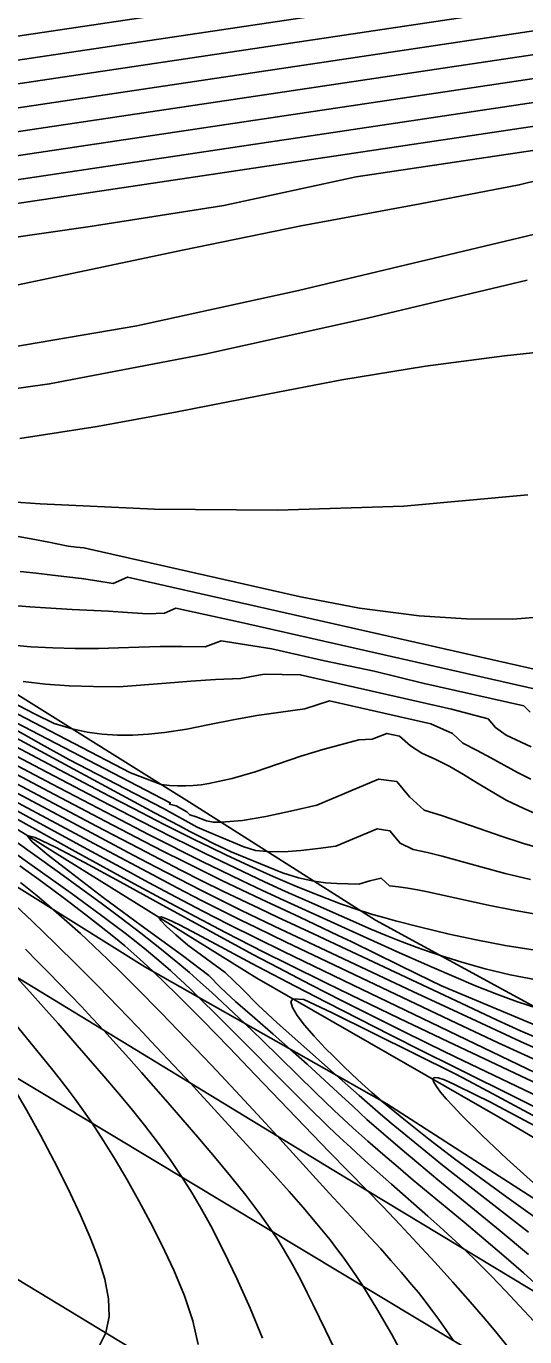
# Model space of a CAD drawing. Extents: x 2356077 to 2359823, y 225951 to 227822.
# Drawn here: x 2356899.5 to 2356930.8, y 227130.7 to 227212.8 of the extents above; entities that cross this region are included whole.
import ezdxf

# ---------------------------------------------------------------- set-up
doc = ezdxf.new("R2010")
doc.units = 0
for name, color, linetype in [('DTM Contours Major', 7, 'Continuous'), ('DTM Contours Minor', 7, 'Continuous'), ('Exist DTM Crownline', 7, 'Continuous'), ('Exist Roads EOP', 7, 'Continuous'), ('PH Exist DTM Breakline', 7, 'Continuous'), ('PH Exist DTM Point', 7, 'Continuous')]:
    doc.layers.add(name, color=color, linetype=linetype)

msp = doc.modelspace()

# ---------------------------------------------------------------- linework, layer by layer
at = {"layer": 'DTM Contours Major'}
for points in [[(2356931.765, 227214.038), (2356883.888, 227206.89), (2356875.481, 227205.752), (2356873.505, 227205.989), (2356871.663, 227206.277), (2356869.938, 227206.614), (2356868.312, 227207), (2356866.769, 227207.435), (2356865.291, 227207.918), (2356862.75, 227209.115), (2356848.294, 227217.287)], [(2356940.589, 227207.868), (2356892.387, 227200.671)], [(2356934.343, 227192.645), (2356929.494, 227192.117), (2356924.541, 227191.471), (2356919.307, 227190.605), (2356914.107, 227189.618), (2356908.984, 227188.611), (2356903.981, 227187.685), (2356899.143, 227186.94)], [(2356931.097, 227169.807), (2356930.699, 227170.192), (2356924.362, 227171.628), (2356921.324, 227172.36), (2356918.225, 227173.02), (2356914.909, 227173.771), (2356911.749, 227174.276), (2356910.736, 227173.901), (2356909.297, 227173.923), (2356907.919, 227173.906), (2356906.594, 227173.868), (2356905.315, 227173.824), (2356904.074, 227173.792), (2356902.615, 227173.787), (2356901.199, 227173.822), (2356899.827, 227173.896), (2356898.496, 227174.01)], [(2356933.795, 227149.196), (2356925.541, 227152.672), (2356924.031, 227153.401), (2356921.536, 227154.632), (2356919.894, 227155.429), (2356919.071, 227155.823), (2356916.671, 227156.955), (2356914.241, 227158.092), (2356913.02, 227158.671), (2356911.797, 227159.259), (2356910.58, 227159.856), (2356909.363, 227160.464), (2356908.145, 227161.081), (2356906.926, 227161.706), (2356904.484, 227162.976), (2356900.966, 227164.824), (2356890.473, 227170.379)], [(2356931.108, 227159.326), (2356929.535, 227159.705), (2356928, 227160.112), (2356925.582, 227160.773), (2356924.668, 227161.005), (2356923.776, 227161.206), (2356922.944, 227161.59), (2356922.306, 227162.36), (2356921.521, 227162.505), (2356918.931, 227161.406), (2356917.825, 227161.271), (2356916.737, 227161.144), (2356915.676, 227161.063), (2356914.649, 227161.067), (2356913.893, 227161.148), (2356913.161, 227161.375), (2356910.984, 227162.277), (2356910.25, 227162.602), (2356908.136, 227163.76), (2356902.214, 227166.837), (2356900.479, 227167.807), (2356898.739, 227168.774)], [(2356935.032, 227144.867), (2356925.931, 227149.171), (2356922.909, 227150.614), (2356919.838, 227152.097), (2356918.298, 227152.85), (2356915.983, 227153.993), (2356914.422, 227154.775), (2356912.831, 227155.585), (2356912.015, 227156.006), (2356910.162, 227156.978), (2356908.25, 227157.998), (2356906.304, 227159.051), (2356904.35, 227160.12), (2356902.413, 227161.188), (2356896.118, 227164.682)], [(2356897.268, 227162.854), (2356901.623, 227159.737), (2356902.936, 227158.787), (2356904.229, 227157.839), (2356905.492, 227156.897), (2356906.718, 227155.959), (2356907.9, 227155.029), (2356909.03, 227154.105), (2356909.755, 227153.491), (2356910.461, 227152.875), (2356911.154, 227152.254), (2356911.84, 227151.623), (2356912.528, 227150.977), (2356913.224, 227150.311), (2356914.293, 227149.271), (2356916.515, 227147.087), (2356917.66, 227145.973), (2356918.822, 227144.863), (2356919.997, 227143.773), (2356920.931, 227142.935), (2356921.871, 227142.113), (2356922.818, 227141.303), (2356923.771, 227140.5), (2356926.949, 227137.858), (2356928.199, 227136.81), (2356929.441, 227135.751), (2356930.664, 227134.681), (2356931.855, 227133.602)], [(2356899.497, 227154.953), (2356900.277, 227154.172), (2356900.955, 227153.486), (2356901.635, 227152.791), (2356902.316, 227152.085), (2356903.003, 227151.364), (2356903.696, 227150.626), (2356904.398, 227149.867), (2356905.175, 227149.013), (2356905.965, 227148.132), (2356906.767, 227147.228), (2356908.408, 227145.353), (2356910.288, 227143.179), (2356911.326, 227141.961), (2356912.335, 227140.746), (2356913.292, 227139.55), (2356914.176, 227138.385), (2356914.964, 227137.267), (2356915.309, 227136.738), (2356915.629, 227136.221), (2356915.93, 227135.713), (2356916.213, 227135.209), (2356916.484, 227134.708), (2356916.747, 227134.207), (2356917.134, 227133.445), (2356917.515, 227132.675), (2356918.273, 227131.104), (2356919.049, 227129.489)]]:
    msp.add_lwpolyline(points, dxfattribs=at)
at = {"layer": 'DTM Contours Minor'}
for points in [[(2356928.483, 227216.543), (2356882.974, 227209.748), (2356874.887, 227208.751), (2356872.603, 227209.002), (2356870.504, 227209.32), (2356868.564, 227209.701), (2356866.756, 227210.145), (2356865.053, 227210.65), (2356863.428, 227211.214), (2356861.265, 227212.351), (2356847.885, 227219.916)], [(2356930.129, 227215.291), (2356883.431, 227208.319), (2356875.198, 227207.247), (2356873.06, 227207.492), (2356871.082, 227207.796), (2356869.242, 227208.157), (2356867.519, 227208.575), (2356865.889, 227209.048), (2356864.332, 227209.575), (2356861.993, 227210.741), (2356848.078, 227218.608)], [(2356933.397, 227212.784), (2356884.344, 227205.46), (2356875.724, 227204.27), (2356873.931, 227204.499), (2356872.244, 227204.77), (2356870.651, 227205.081), (2356869.14, 227205.433), (2356867.698, 227205.826), (2356866.314, 227206.259), (2356863.494, 227207.496), (2356848.442, 227216.005)], [(2356945.586, 227214.544), (2356935.021, 227211.529), (2356884.794, 227204.03), (2356875.888, 227202.816), (2356874.311, 227203.034), (2356872.813, 227203.284), (2356871.27, 227203.514), (2356870.019, 227203.879), (2356868.709, 227204.224), (2356867.446, 227204.601), (2356864.19, 227205.904), (2356848.542, 227214.751)], [(2356947.384, 227213.315), (2356936.638, 227210.273), (2356885.228, 227202.597), (2356875.886, 227201.414), (2356874.589, 227201.613), (2356873.341, 227201.834), (2356872.138, 227202.076), (2356870.956, 227202.235), (2356869.855, 227202.624), (2356868.767, 227202.93), (2356864.804, 227204.358), (2356848.603, 227213.517)], [(2356938.152, 227209.001), (2356885.541, 227201.146), (2356875.483, 227200.02), (2356874.677, 227200.134), (2356873.893, 227200.257), (2356873.13, 227200.387), (2356872.388, 227200.525), (2356871.642, 227200.59), (2356870.963, 227200.824), (2356867.265, 227201.845), (2356864.206, 227203.047), (2356861.496, 227204.373), (2356859.057, 227205.728), (2356857, 227207.063), (2356855.14, 227208.3), (2356853.992, 227209.025), (2356852.877, 227209.672), (2356851.782, 227210.235), (2356850.691, 227210.705), (2356849.589, 227211.077), (2356848.462, 227211.344), (2356848, 227211.421), (2356847.53, 227211.48)], [(2356937.97, 227205.979), (2356920.199, 227203.326), (2356911.912, 227201.53), (2356903.552, 227200.222), (2356898.192, 227199.45)], [(2356935.749, 227204.15), (2356930.41, 227202.82), (2356924.203, 227201.641), (2356916.75, 227200.267), (2356909.319, 227198.744), (2356902.114, 227197.207), (2356895.335, 227195.794)], [(2356936.28, 227200.907), (2356916.588, 227196.201), (2356906.458, 227193.995), (2356896.9, 227192.368)], [(2356930.898, 227196.851), (2356920.914, 227194.485), (2356910.731, 227192.229), (2356901.008, 227190.36), (2356892.404, 227189.156)], [(2356930.941, 227183.403), (2356923.19, 227182.713), (2356915.275, 227182.45), (2356907.564, 227182.524), (2356900.424, 227182.849), (2356898.595, 227182.972)], [(2356932.818, 227175.846), (2356930, 227175.628), (2356927.111, 227175.637), (2356924.152, 227175.839), (2356920.414, 227176.31), (2356916.716, 227177.026), (2356903.156, 227180.1), (2356902.684, 227180.137), (2356902.168, 227180.207), (2356900.965, 227180.448), (2356899.846, 227180.659), (2356898.576, 227180.885)], [(2356935.042, 227171.65), (2356905.89, 227178.259), (2356904.975, 227177.868), (2356903.967, 227178.026), (2356903.001, 227178.165), (2356902.078, 227178.284), (2356901.191, 227178.389), (2356900.157, 227178.502), (2356899.154, 227178.604)], [(2356932.911, 227170.912), (2356913.019, 227175.421), (2356908.91, 227176.309), (2356908.205, 227176.004), (2356907.142, 227175.965), (2356905.891, 227176.052), (2356904.692, 227176.119), (2356902.41, 227176.23), (2356901.081, 227176.307), (2356899.776, 227176.399), (2356898.488, 227176.507)], [(2356931.84, 227148.562), (2356930.486, 227149.179), (2356927.701, 227150.465), (2356923.751, 227152.317), (2356915.069, 227156.409), (2356914.029, 227156.906), (2356912.983, 227157.411), (2356911.927, 227157.93), (2356910.522, 227158.633), (2356909.103, 227159.358), (2356907.675, 227160.099), (2356906.246, 227160.848), (2356902.45, 227162.862), (2356885.144, 227172.099)], [(2356931.125, 227165.603), (2356930.299, 227166.028), (2356929.469, 227166.478), (2356928.628, 227166.941), (2356927.768, 227167.403), (2356926.882, 227167.852), (2356926.218, 227168.473), (2356924.871, 227169.07), (2356918.529, 227170.508), (2356916.983, 227170.019), (2356915.48, 227169.809), (2356913.975, 227169.588), (2356912.488, 227169.314), (2356911.025, 227169.021), (2356909.592, 227168.746), (2356908.197, 227168.527), (2356907.194, 227168.419), (2356906.211, 227168.365), (2356905.247, 227168.367), (2356904.297, 227168.429), (2356903.358, 227168.556), (2356902.427, 227168.749), (2356901.284, 227169.083), (2356900.092, 227169.683), (2356895.395, 227172.121)], [(2356931.155, 227167.624), (2356929.582, 227168.37), (2356928.913, 227168.831), (2356928.456, 227169.382), (2356926.166, 227169.998), (2356916.7, 227172.144), (2356914.432, 227172.176), (2356912.977, 227171.909), (2356911.392, 227171.842), (2356909.837, 227171.734), (2356908.308, 227171.611), (2356905.339, 227171.387), (2356903.75, 227171.4), (2356902.221, 227171.445), (2356900.749, 227171.553), (2356899.353, 227171.721)], [(2356931.797, 227163.282), (2356930.684, 227163.764), (2356929.583, 227164.29), (2356927.794, 227165.359), (2356926.918, 227165.888), (2356926.051, 227166.39), (2356925.185, 227166.846), (2356924.312, 227167.233), (2356923.589, 227167.688), (2356922.91, 227168.293), (2356922.118, 227168.473), (2356921.196, 227168.114), (2356920.358, 227168.079), (2356918.11, 227167.46), (2356916.726, 227167.042), (2356913.877, 227166.073), (2356912.429, 227165.643), (2356910.978, 227165.329), (2356910.491, 227165.26), (2356910.003, 227165.213), (2356909.511, 227165.189), (2356909.014, 227165.19), (2356908.51, 227165.219), (2356907.996, 227165.277), (2356906.076, 227165.994), (2356895.463, 227171.507)], [(2356931.687, 227147.899), (2356929.089, 227149.098), (2356926.478, 227150.32), (2356922.651, 227152.132), (2356915.82, 227155.395), (2356913.934, 227156.308), (2356912.981, 227156.776), (2356912.017, 227157.256), (2356910.519, 227158.015), (2356908.998, 227158.801), (2356907.463, 227159.605), (2356904.394, 227161.234), (2356887.064, 227170.512)], [(2356931.534, 227151.255), (2356930.299, 227151.663), (2356929.004, 227152.14), (2356927.669, 227152.67), (2356926.31, 227153.239), (2356924.945, 227153.832), (2356922.916, 227154.739), (2356915.658, 227158.035), (2356914.342, 227158.642), (2356913.027, 227159.258), (2356911.718, 227159.883), (2356910.596, 227160.43), (2356909.48, 227160.984), (2356908.365, 227161.547), (2356907.249, 227162.117), (2356905.006, 227163.279), (2356901.175, 227165.289), (2356892.077, 227170.099)], [(2356931.489, 227153.04), (2356929.843, 227153.357), (2356928.277, 227153.73), (2356926.813, 227154.136), (2356925.475, 227154.554), (2356924.726, 227154.807), (2356924.021, 227155.058), (2356923.351, 227155.309), (2356922.705, 227155.562), (2356922.072, 227155.819), (2356921.123, 227156.219), (2356919.457, 227156.942), (2356917.063, 227158.001), (2356915.78, 227158.579), (2356914.458, 227159.184), (2356913.111, 227159.813), (2356911.752, 227160.46), (2356910.745, 227160.951), (2356909.737, 227161.45), (2356908.725, 227161.958), (2356906.683, 227163), (2356904.263, 227164.255), (2356900.04, 227166.47), (2356892.318, 227170.541)], [(2356932.079, 227161.185), (2356930.677, 227161.585), (2356929.282, 227162.035), (2356927.904, 227162.512), (2356926.748, 227162.921), (2356925.6, 227163.311), (2356924.452, 227163.658), (2356923.529, 227164.495), (2356922.737, 227165.451), (2356921.59, 227165.61), (2356917.741, 227163.978), (2356916.09, 227163.592), (2356914.538, 227163.276), (2356913.077, 227163.026), (2356911.747, 227162.913), (2356911.252, 227162.921), (2356910.824, 227162.987), (2356910.177, 227163.255), (2356909.78, 227163.376), (2356909.596, 227163.564), (2356908.925, 227163.931), (2356908.506, 227164.042), (2356908.554, 227164.126), (2356896.782, 227170.239)], [(2356931.395, 227154.892), (2356929.515, 227155.186), (2356927.709, 227155.535), (2356926.013, 227155.908), (2356924.148, 227156.358), (2356922.66, 227156.738), (2356921.937, 227156.932), (2356921.211, 227157.14), (2356920.837, 227157.254), (2356920.453, 227157.376), (2356919.22, 227157.803), (2356917.884, 227158.311), (2356916.472, 227158.886), (2356915.008, 227159.514), (2356913.52, 227160.18), (2356912.032, 227160.873), (2356911.057, 227161.339), (2356910.091, 227161.812), (2356909.13, 227162.289), (2356908.171, 227162.773), (2356906.248, 227163.761), (2356904.715, 227164.558), (2356901.629, 227166.181), (2356894.769, 227169.815)], [(2356931.919, 227157.07), (2356930.159, 227157.377), (2356928.452, 227157.724), (2356925.326, 227158.406), (2356924.667, 227158.543), (2356924.037, 227158.665), (2356923.433, 227158.771), (2356922.85, 227158.86), (2356922.285, 227158.93), (2356921.756, 227159.412), (2356921.051, 227159.229), (2356920.356, 227159.03), (2356919.672, 227159.042), (2356918.981, 227159.068), (2356918.277, 227159.122), (2356917.551, 227159.222), (2356916.588, 227159.432), (2356915.584, 227159.731), (2356912.367, 227161.061), (2356911.303, 227161.56), (2356910.571, 227161.927), (2356909.833, 227162.305), (2356909.087, 227162.695), (2356907.565, 227163.506), (2356898.672, 227168.31)], [(2356931.418, 227147.209), (2356920.011, 227152.702), (2356915.641, 227154.817), (2356913.952, 227155.646), (2356912.222, 227156.513), (2356910.603, 227157.343), (2356908.929, 227158.219), (2356907.204, 227159.136), (2356905.434, 227160.088), (2356903.624, 227161.071), (2356900.138, 227162.982), (2356892.459, 227167.223)], [(2356892.015, 227165.855), (2356899.915, 227160.209), (2356902.351, 227158.456), (2356903.452, 227157.656), (2356904.256, 227157.065), (2356905.015, 227156.501), (2356905.733, 227155.956), (2356906.419, 227155.422), (2356907.079, 227154.892), (2356907.719, 227154.359), (2356908.142, 227153.995), (2356908.564, 227153.622), (2356908.991, 227153.234), (2356909.428, 227152.827), (2356909.881, 227152.397), (2356910.355, 227151.938), (2356911.562, 227150.744), (2356912.877, 227149.419), (2356915.685, 227146.578), (2356917.106, 227145.162), (2356918.488, 227143.818), (2356919.181, 227143.16), (2356919.856, 227142.532), (2356920.515, 227141.93), (2356921.157, 227141.351), (2356922.404, 227140.247), (2356924.689, 227138.245), (2356925.439, 227137.575), (2356926.191, 227136.888), (2356926.95, 227136.175), (2356927.805, 227135.344), (2356928.672, 227134.472), (2356929.548, 227133.563), (2356930.43, 227132.622), (2356931.314, 227131.652)], [(2356933.395, 227148.617), (2356930.475, 227149.846), (2356929.031, 227150.511), (2356926.06, 227151.905), (2356920.597, 227154.484), (2356917.52, 227155.92), (2356915.268, 227156.968), (2356914.136, 227157.5), (2356912.999, 227158.041), (2356911.856, 227158.595), (2356910.545, 227159.244), (2356909.226, 227159.91), (2356907.904, 227160.587), (2356906.582, 227161.274), (2356903.945, 227162.659), (2356898.605, 227165.491)], [(2356935.028, 227144.074), (2356926.404, 227148.214), (2356924.734, 227149.024), (2356922.997, 227149.876), (2356921.19, 227150.775), (2356919.311, 227151.723), (2356917.359, 227152.725), (2356915.33, 227153.785), (2356913.733, 227154.632), (2356911.248, 227155.973), (2356907.878, 227157.822), (2356905.421, 227159.175), (2356903.194, 227160.389), (2356901.367, 227161.351), (2356900.112, 227161.952), (2356899.599, 227162.081), (2356899.917, 227161.686), (2356900.924, 227160.843), (2356902.46, 227159.65), (2356904.364, 227158.202), (2356906.739, 227156.443), (2356909.329, 227154.554), (2356910.975, 227153.307), (2356911.729, 227152.533), (2356912.636, 227151.672), (2356913.854, 227150.64), (2356915.007, 227149.642), (2356916.093, 227148.683), (2356917.132, 227147.747), (2356919.06, 227145.978), (2356919.985, 227145.127), (2356920.869, 227144.298), (2356922.959, 227142.487), (2356924.115, 227141.509), (2356925.317, 227140.509), (2356929.205, 227137.313), (2356930.978, 227135.842)], [(2356899.136, 227160.18), (2356900.564, 227159.145), (2356901.948, 227158.122), (2356903.276, 227157.116), (2356904.53, 227156.129), (2356905.125, 227155.645), (2356905.707, 227155.158), (2356906.286, 227154.657), (2356906.876, 227154.13), (2356907.487, 227153.566), (2356908.973, 227152.13), (2356910.578, 227150.516), (2356912.241, 227148.802), (2356913.899, 227147.069), (2356916.955, 227143.865), (2356918.497, 227142.276), (2356920.894, 227139.837), (2356921.884, 227138.813), (2356922.934, 227137.712), (2356924.024, 227136.55), (2356925.135, 227135.345), (2356926.248, 227134.114), (2356927.342, 227132.875), (2356928.152, 227131.935), (2356928.941, 227130.994), (2356929.71, 227130.044)], [(2356899.19, 227159.142), (2356900.224, 227158.302), (2356901.259, 227157.427), (2356902.094, 227156.694), (2356902.934, 227155.933), (2356903.782, 227155.142), (2356904.644, 227154.317), (2356905.525, 227153.456), (2356906.427, 227152.557), (2356907.984, 227150.974), (2356909.57, 227149.332), (2356911.135, 227147.686), (2356912.634, 227146.089), (2356914.019, 227144.598), (2356915.242, 227143.267), (2356915.602, 227142.874), (2356918.532, 227139.652), (2356919.877, 227138.192), (2356921.103, 227136.872), (2356921.735, 227136.182), (2356922.375, 227135.469), (2356923.021, 227134.732), (2356923.667, 227133.968), (2356924.09, 227133.451), (2356924.515, 227132.916), (2356924.942, 227132.356), (2356925.374, 227131.766), (2356925.813, 227131.141), (2356926.261, 227130.473)], [(2356898.501, 227158.043), (2356899.934, 227156.689), (2356901.363, 227155.305), (2356902.775, 227153.909), (2356904.062, 227152.613), (2356905.315, 227151.33), (2356906.525, 227150.073), (2356907.685, 227148.853), (2356908.786, 227147.681), (2356909.82, 227146.567), (2356910.44, 227145.895), (2356915.102, 227140.783), (2356916.005, 227139.777), (2356916.888, 227138.771), (2356917.742, 227137.762), (2356918.56, 227136.752), (2356918.974, 227136.217), (2356919.382, 227135.67), (2356919.789, 227135.101), (2356920.194, 227134.509), (2356920.613, 227133.87), (2356921.494, 227132.439), (2356922.424, 227130.821), (2356923.37, 227129.073)], [(2356934.839, 227143.362), (2356926.281, 227147.616), (2356924.354, 227148.581), (2356922.368, 227149.58), (2356920.358, 227150.599), (2356918.354, 227151.624), (2356916.389, 227152.641), (2356914.063, 227153.862), (2356913.656, 227154.07), (2356912.004, 227154.961), (2356909.924, 227156.071), (2356909.086, 227156.502), (2356908.434, 227156.813), (2356908.009, 227156.975), (2356907.848, 227156.959), (2356907.968, 227156.756), (2356908.334, 227156.383), (2356908.908, 227155.863), (2356909.651, 227155.217), (2356911.998, 227153.502), (2356913.065, 227152.48), (2356914.064, 227151.453), (2356915.248, 227150.351), (2356918.962, 227147.056), (2356920.382, 227145.8), (2356921.729, 227144.627), (2356922.396, 227144.058), (2356923.07, 227143.491), (2356924.32, 227142.467), (2356925.612, 227141.434), (2356926.936, 227140.394), (2356930.995, 227137.235)], [(2356898.976, 227153.167), (2356899.773, 227152.284), (2356900.629, 227151.326), (2356901.532, 227150.305), (2356902.469, 227149.236), (2356903.427, 227148.133), (2356904.394, 227147.01), (2356905.254, 227145.999), (2356906.106, 227144.978), (2356906.944, 227143.94), (2356907.761, 227142.879), (2356908.553, 227141.789), (2356909.314, 227140.664), (2356909.928, 227139.687), (2356910.519, 227138.68), (2356911.091, 227137.641), (2356911.648, 227136.571), (2356912.194, 227135.468), (2356912.731, 227134.33), (2356913.561, 227132.475), (2356914.329, 227130.596)], [(2356932.328, 227143.969), (2356928.763, 227145.889), (2356927.19, 227146.74), (2356926.439, 227147.141), (2356918.644, 227150.998), (2356916.912, 227151.805), (2356916.237, 227151.853), (2356916.108, 227151.657), (2356916.208, 227151.298), (2356916.504, 227150.803), (2356916.966, 227150.199), (2356917.561, 227149.512), (2356918.258, 227148.768), (2356918.79, 227148.228), (2356919.353, 227147.676), (2356919.943, 227147.117), (2356920.555, 227146.554), (2356921.185, 227145.99), (2356921.83, 227145.429), (2356922.051, 227145.241), (2356922.946, 227144.493), (2356923.173, 227144.307), (2356924.74, 227143.06), (2356926.359, 227141.824), (2356927.999, 227140.608), (2356929.634, 227139.423), (2356936.203, 227134.734)], [(2356898.567, 227150.638), (2356899.568, 227149.399), (2356901.12, 227147.485), (2356901.604, 227146.875), (2356902.101, 227146.234), (2356902.61, 227145.556), (2356903.132, 227144.834), (2356903.665, 227144.061), (2356904.385, 227142.961), (2356905.118, 227141.777), (2356905.856, 227140.52), (2356906.591, 227139.204), (2356907.316, 227137.842), (2356908.022, 227136.447), (2356908.781, 227134.847), (2356909.451, 227133.252), (2356909.978, 227131.692), (2356910.307, 227130.197)], [(2356931.393, 227143.899), (2356928.531, 227145.411), (2356927.711, 227145.809), (2356926.358, 227146.478), (2356925.726, 227146.786), (2356925.335, 227146.911), (2356925.089, 227146.925), (2356925.005, 227146.812), (2356925.063, 227146.624), (2356925.227, 227146.354), (2356925.487, 227146.009), (2356925.838, 227145.595), (2356926.269, 227145.119), (2356926.774, 227144.589), (2356928.085, 227143.286), (2356929.621, 227141.836), (2356931.299, 227140.316)], [(2356898.76, 227146.248), (2356899.575, 227144.851), (2356900.43, 227143.312), (2356901.297, 227141.677), (2356902.146, 227139.989), (2356902.948, 227138.295), (2356903.555, 227136.91), (2356904.073, 227135.568), (2356904.465, 227134.283), (2356904.696, 227133.07), (2356904.729, 227131.946), (2356904.529, 227130.926), (2356904.095, 227130.056)]]:
    msp.add_lwpolyline(points, dxfattribs=at)
at = {"layer": 'Exist DTM Crownline'}
msp.add_lwpolyline([(2357542.756, 226741.609), (2357459.889, 226792.427), (2357374.177, 226844.74), (2357291.426, 226895.083), (2357208.118, 226946.275), (2357125.882, 226996.539), (2357045.017, 227045.595), (2356966.337, 227093.498), (2356883.413, 227143.712), (2356799.704, 227194.618), (2356722.637, 227241.528), (2356636.765, 227293.74), (2356553.053, 227344.465), (2356470.397, 227394.758), (2356383.201, 227447.638), (2356299.889, 227498.478), (2356223.248, 227545.375)], dxfattribs=at)
at = {"layer": 'Exist Roads EOP'}
msp.add_lwpolyline([(2357548.158, 226751.097), (2357465.654, 226801.744), (2357379.741, 226854.27), (2357296.317, 226905.048), (2357214.489, 226955.136), (2357131.706, 227005.719), (2357050.471, 227054.837), (2356971.347, 227103.361), (2356888.766, 227153.021), (2356805.008, 227204.071), (2356729.232, 227250.322), (2356641.873, 227303.321), (2356558.204, 227353.943), (2356475.441, 227404.348), (2356389.192, 227456.864), (2356305.906, 227507.596), (2356229.771, 227554.142)], dxfattribs=at)
at = {"layer": 'PH Exist DTM Breakline'}
for points in [[(2357004.214, 227103.914), (2356991.287, 227110.068), (2356980.978, 227116.297), (2356970.473, 227123.347), (2356961.286, 227132.494), (2356948.905, 227141.558), (2356935.397, 227149.152), (2356921.407, 227156.77), (2356909.769, 227164.171), (2356894.659, 227173.593), (2356880.876, 227181.799), (2356863.452, 227192.924), (2356849.479, 227201.151), (2356841.501, 227207.716)], [(2356845.766, 227194.655), (2356853.969, 227189.123), (2356862.736, 227184.209), (2356869.333, 227180.826), (2356876.141, 227176.086), (2356885.936, 227170.579), (2356899.652, 227162.048), (2356913.988, 227153.146), (2356929.206, 227144.397), (2356945.059, 227135.06), (2356958.825, 227125.117)], [(2357155.348, 226996.955), (2357128.448, 227014.182), (2357101.337, 227031.473), (2357077.603, 227046.254), (2357053.666, 227060.059), (2357032.869, 227072.571), (2357008.169, 227087.493), (2356986.501, 227100.092), (2356962.443, 227115.551), (2356940.024, 227128.271), (2356918.699, 227141.164), (2356897.865, 227153.843), (2356874.115, 227168.2), (2356855.847, 227178.772), (2356834.49, 227192.255)], [(2356847.087, 227190.239), (2356863.916, 227179.1), (2356877.122, 227171.49), (2356893.386, 227162.346), (2356906.978, 227153.855), (2356922.11, 227145.27), (2356936.477, 227136.025)]]:
    msp.add_lwpolyline(points, dxfattribs=at)
at = {"layer": 'PH Exist DTM Point'}
msp.add_line((2356922.543, 227167.906), (2356922.543, 227167.906), dxfattribs=at)

doc.saveas('drawing.dxf')
